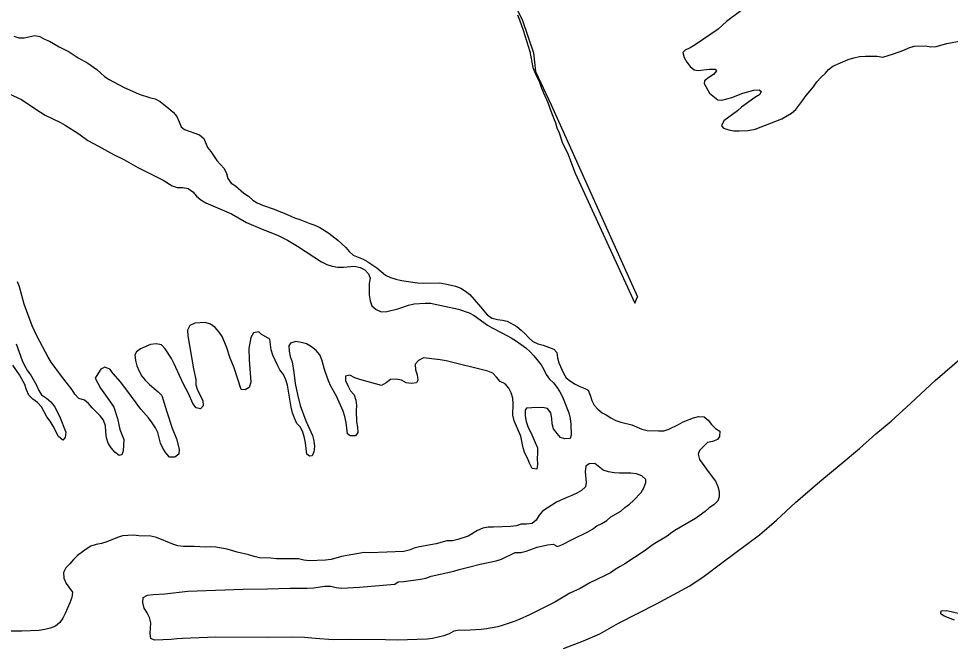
# Model space of a CAD drawing. Extents: x 2290055 to 2389491, y 66597 to 237875.
# Drawn here: x 2337910 to 2340580, y 223372 to 225156 of the extents above; entities that cross this region are included whole.
import ezdxf

# ---------------------------------------------------------------- set-up
doc = ezdxf.new("R2010")
doc.units = 0
for name, color, linetype in [('Exist Hydrographic Lake Shore', 7, 'Continuous'), ('Exist Hydrographic Pond Under 1500 Sq Ft', 7, 'Continuous'), ('Exist Hydrographic River Shore', 7, 'Continuous'), ('Exist Railroad Siding', 7, 'Continuous')]:
    doc.layers.add(name, color=color, linetype=linetype)

msp = doc.modelspace()

# ---------------------------------------------------------------- linework, layer by layer
at = {"layer": 'Exist Hydrographic Lake Shore'}
msp.add_lwpolyline([(2340592, 223432.4), (2340562.5, 223443.9), (2340553.2, 223451.1), (2340554.5, 223459.6), (2340570.5, 223460.5), (2340602.5, 223452.5)], dxfattribs=at)
at = {"layer": 'Exist Hydrographic Pond Under 1500 Sq Ft'}
for points in [[(2339979.7, 225178.5), (2339939.2, 225148), (2339915, 225126.5), (2339849, 225081.6), (2339835, 225073), (2339820, 225065.8), (2339813.5, 225059.2), (2339817.7, 225044.7), (2339825, 225031.3), (2339834.7, 225019), (2339846, 225009.1), (2339858, 225007.5), (2339889.5, 225011.8), (2339906, 225011.5), (2339909.7, 225006.4), (2339901.5, 224995.9), (2339888.5, 224987.9), (2339875.5, 224978.3), (2339875, 224970), (2339890.5, 224943), (2339913.7, 224923.2), (2339925.2, 224922.4), (2339939.7, 224926.1), (2339954.5, 224930.2), (2339985.7, 224942.4), (2340017, 224951.3), (2340032.5, 224952.6), (2340038.2, 224947.9), (2340034, 224938.4), (2340020.2, 224930.6), (2339981.7, 224902.9), (2339970.5, 224892.5), (2339931, 224863), (2339924.7, 224848.7), (2339930.2, 224842.7), (2339945, 224837.9), (2339959.7, 224834.9), (2339975, 224834.5), (2340000, 224835.9), (2340005.7, 224836.4), (2340021.2, 224839.9), (2340097.5, 224869), (2340125.5, 224885.8), (2340137.2, 224895.7), (2340157.7, 224922.5), (2340167.2, 224936.4), (2340187.7, 224961.3), (2340198, 224975), (2340209, 224987.1), (2340222.5, 225000), (2340231.5, 225010.7), (2340243.5, 225020.2), (2340287.7, 225038.8), (2340303.5, 225044.4), (2340320, 225047.8), (2340337.2, 225048.5), (2340371, 225048.8), (2340386.7, 225046.3), (2340402, 225050.2), (2340417.2, 225055.3), (2340447.5, 225066.3), (2340461.7, 225072.5), (2340476.2, 225077.2), (2340508.7, 225078.1), (2340524.5, 225075.7), (2340539.5, 225076), (2340570.2, 225085), (2340615.7, 225093.2)], [(2337896, 225105.7), (2337910.7, 225101), (2337926, 225101.5), (2337956, 225108.2), (2337970.5, 225105), (2337984.5, 225097.5), (2337998.5, 225091.4), (2338026.5, 225075.3), (2338054.7, 225061.1), (2338080.5, 225043.7), (2338108.5, 225028.2), (2338133.7, 225010.6), (2338145.2, 225000), (2338156.5, 224990.4), (2338169, 224982.2), (2338211, 224959.6), (2338255.7, 224940), (2338285.2, 224930.3), (2338301.2, 224926), (2338315.5, 224918.6), (2338340.5, 224898.9), (2338352.5, 224887.9), (2338363, 224875.6), (2338370.2, 224860.9), (2338376, 224846.4), (2338385, 224838.8), (2338428.7, 224822.9), (2338441, 224812.9), (2338451, 224786.7), (2338461.2, 224775.5), (2338478, 224749.3), (2338499, 224727), (2338506, 224712.7), (2338510, 224697.7), (2338518.7, 224684.9), (2338531.7, 224676.9), (2338555.5, 224656.5), (2338569, 224647.4), (2338581, 224635.8), (2338594, 224628.3), (2338609.2, 224621.5), (2338642, 224610.6), (2338656.2, 224604.1), (2338671.2, 224599), (2338700.5, 224585.4), (2338716, 224580.7), (2338744.2, 224569.1)], [(2337858.5, 224952.7), (2337918.5, 224924.2), (2337959, 224896.6), (2337986.2, 224879.7), (2338030, 224858.9), (2338043.7, 224851.3), (2338083, 224826.4), (2338108.5, 224806.8), (2338139, 224791.1), (2338181.5, 224767.1), (2338211.2, 224752.6), (2338252, 224729.7), (2338324, 224693.8), (2338349.7, 224677.1), (2338364.7, 224672.1), (2338380.7, 224672), (2338396.2, 224669.4), (2338409, 224659.5), (2338420, 224647.6), (2338432.5, 224636.8), (2338446.2, 224628.4), (2338520.5, 224596.8), (2338563.2, 224572.1), (2338607.7, 224552.8), (2338651.5, 224535.8), (2338681, 224521.3), (2338709.7, 224504.7), (2338778, 224459.5), (2338793.2, 224451.9), (2338808.2, 224446.9), (2338824.7, 224444.4), (2338841.2, 224444.5), (2338872.5, 224446.6), (2338888.5, 224442.9), (2338902.2, 224436.4), (2338912.5, 224424.9), (2338917.2, 224412.7), (2338915, 224397.3), (2338914.2, 224381.6), (2338915, 224364.5), (2338917.2, 224347.7), (2338922.5, 224332.9), (2338934.7, 224323.1), (2338949.5, 224316.4), (2338965, 224316.9), (2338996.5, 224324.7), (2339027.5, 224334.8), (2339043.2, 224338.8), (2339075.2, 224341), (2339090.5, 224341), (2339170.5, 224323.5), (2339201.5, 224312.9), (2339215.5, 224305.3), (2339254.2, 224277.5), (2339267.2, 224269.8), (2339295.2, 224256)], [(2338744.2, 224569.1), (2338759, 224564.6), (2338773, 224557.6), (2338799, 224541.4), (2338825, 224521.7), (2338847.7, 224500.7), (2338857.2, 224488.5), (2338868.5, 224478.1), (2338897.2, 224467.3), (2338911, 224459.2), (2338936.5, 224441.8), (2338949.5, 224431.8), (2338961.7, 224421), (2338976, 224414.2), (2338991, 224409.5), (2339007, 224406.1), (2339053.5, 224399.3), (2339069.5, 224398.5), (2339116.2, 224399.2), (2339132, 224396.4), (2339162, 224389.5), (2339177.2, 224383.6), (2339191, 224375.7), (2339203, 224366.2), (2339234, 224330.7), (2339254, 224306.1), (2339266.7, 224297.5), (2339282, 224293.8), (2339297, 224292.5), (2339310, 224289.7), (2339337.5, 224273.8), (2339350.2, 224263.8), (2339362.2, 224253), (2339372.7, 224241.4), (2339384, 224231.3), (2339398.2, 224224.4), (2339413, 224220.2), (2339444, 224209.2), (2339452.5, 224199.3), (2339454.2, 224184.2), (2339458.2, 224169.5), (2339471.5, 224140.6), (2339479.7, 224127), (2339492, 224117.3), (2339505.2, 224109.1), (2339518.5, 224101.7), (2339533, 224096.5), (2339542, 224091.2), (2339548.5, 224077.3), (2339553, 224061.9), (2339559.7, 224048.2), (2339570, 224036.8), (2339582.5, 224027), (2339594.2, 224020.9), (2339607.5, 224012.4), (2339622, 224005), (2339636, 223999.9), (2339667, 223992.6), (2339696.2, 223979.6), (2339711.5, 223976.4), (2339743.7, 223974.9), (2339759.2, 223975.5), (2339773.7, 223979.7), (2339801, 223992.9), (2339814.5, 224000.7), (2339844, 224011.9), (2339859, 224016.1), (2339874.7, 224015.1), (2339886.7, 224005.6), (2339896.2, 223993.1), (2339907, 223982.2), (2339919.7, 223974.1), (2339919, 223958.7), (2339912.7, 223950.7), (2339898.7, 223944.8), (2339884, 223941.5), (2339861.2, 223918.5), (2339857.5, 223908), (2339861.2, 223892.9), (2339888.7, 223854.6), (2339907.5, 223830.5), (2339913.7, 223815.8), (2339917.5, 223800.8), (2339918.2, 223785.7), (2339914, 223774.6), (2339902.7, 223763.1), (2339889.2, 223754.6), (2339877.5, 223743.8), (2339850.2, 223724.3), (2339795.2, 223692.5), (2339782.2, 223683.9), (2339769.2, 223673.6), (2339728.7, 223648.9), (2339703.2, 223629.9), (2339674.7, 223612.3), (2339647.7, 223594.2), (2339633.7, 223586.5), (2339619.5, 223577.6), (2339606.2, 223568.6)], [(2338459.7, 224280.6), (2338445, 224285.5), (2338414.7, 224283.8), (2338401, 224277.2), (2338393.7, 224263.7), (2338394.7, 224247), (2338411.2, 224152.8), (2338417.5, 224122.4), (2338418.2, 224107), (2338422.5, 224091.4), (2338437.5, 224062.3), (2338439, 224046.8), (2338431.5, 224038.2), (2338419, 224040.6), (2338409.2, 224053.1), (2338396.5, 224082.1), (2338381.7, 224110.9), (2338356.2, 224167.4), (2338348.5, 224182.2), (2338330.2, 224210.3), (2338319.5, 224221.1), (2338304.2, 224224.3), (2338288, 224222.8), (2338259.7, 224210.2), (2338247.5, 224201.3), (2338242.7, 224192.8), (2338244.5, 224177), (2338249, 224161.8), (2338255.2, 224146), (2338263, 224132.2), (2338272.7, 224120.1), (2338285, 224108.2), (2338310, 224087.1), (2338320.7, 224075.9), (2338335, 224029.7), (2338350.5, 223982.9), (2338362, 223952.2), (2338369.7, 223922.4), (2338369.2, 223907.8), (2338357.5, 223899.2), (2338342, 223899.8), (2338332.2, 223912.1), (2338323.5, 223925.1), (2338316.5, 223939.6), (2338308.7, 223969.9), (2338302, 223983.6), (2338293, 223998.3), (2338282.2, 224012.3), (2338260.2, 224037.6), (2338220.5, 224091.5), (2338202, 224115.2), (2338181.2, 224139.2), (2338171.7, 224151.4), (2338157.5, 224157.4), (2338145.7, 224151.4), (2338136.7, 224138.6), (2338129.7, 224125.9), (2338144.2, 224097), (2338173.7, 224057.2), (2338182.5, 224042.9), (2338193.5, 224010.3), (2338199.7, 223979.2), (2338211.7, 223950.3), (2338209.5, 223918.2), (2338206, 223906), (2338198.2, 223904.2), (2338186, 223913.5), (2338175.5, 223926.2), (2338166.7, 223939.7), (2338162, 223954.6), (2338159.7, 223971.8), (2338159, 223989.2), (2338153.7, 224005.6), (2338144, 224018.4), (2338120.7, 224040.8), (2338110.5, 224053.6), (2338098.5, 224063.1), (2338082.7, 224067.7), (2338071.5, 224080), (2338063.2, 224092.9), (2338032.7, 224131.8), (2338003.2, 224172.2), (2337994.7, 224185.8), (2337963, 224245.6), (2337949, 224275.6), (2337925.7, 224338.4), (2337912.5, 224387.4), (2337907.2, 224402.2)], [(2338762.7, 224205.7), (2338749.7, 224215.7), (2338735.5, 224224.3), (2338720, 224228.5), (2338704.2, 224230.6), (2338689.2, 224226.1), (2338684.5, 224218.5), (2338685.5, 224202.9), (2338688.2, 224188), (2338694, 224173.1), (2338699, 224142.5), (2338702.7, 224110.9), (2338709, 224079), (2338717.2, 224047.8), (2338733.5, 224003.9), (2338752, 223961.7), (2338756.5, 223946.7), (2338757.5, 223930.2), (2338755.7, 223915.3), (2338751.2, 223903.1), (2338743.5, 223902.9), (2338736.2, 223908.3), (2338732.5, 223940.5), (2338729.5, 223955.2), (2338724.2, 223971.1), (2338718, 223985.2), (2338707.2, 223995.8), (2338700.5, 224011), (2338695.2, 224026.8), (2338691.5, 224042.9), (2338680.2, 224105.7), (2338675.7, 224121.5), (2338669, 224136.8), (2338659, 224150), (2338651.5, 224163.1), (2338638.7, 224192.1), (2338633.7, 224207.1), (2338629.5, 224237.3), (2338605.2, 224252.4), (2338598.2, 224258.8), (2338582.7, 224255.9), (2338575.2, 224242.4), (2338569.5, 224210.8), (2338570.7, 224178.1), (2338575.7, 224114.3), (2338571, 224099.3), (2338559, 224092.8), (2338548.2, 224093.7), (2338528, 224155.7), (2338516.5, 224183.7), (2338505.7, 224216), (2338493, 224245), (2338484.5, 224257.9), (2338473, 224271), (2338459.7, 224280.6)], [(2339295.2, 224256), (2339322, 224241.2), (2339336.5, 224232), (2339363.5, 224212.6), (2339376.2, 224201.7), (2339387, 224190.3), (2339407.2, 224164), (2339415, 224151), (2339422.2, 224136.8), (2339431.2, 224123.6), (2339442.5, 224112.6), (2339452.2, 224100.6), (2339461.2, 224087.1), (2339468.5, 224072.3), (2339486.7, 224026.2), (2339491, 224010.8), (2339492.7, 223994.3), (2339493.7, 223962.5), (2339490.5, 223953.5), (2339475, 223952.4), (2339463.2, 223956.3), (2339453, 223967.9), (2339443.2, 223980.8), (2339439.5, 223995.4), (2339438.5, 224010.9), (2339435.2, 224026.4), (2339426.2, 224039.1), (2339411.2, 224042.2), (2339380.5, 224041.2), (2339365.5, 224039.8), (2339361.5, 224034.7), (2339362.2, 224018.5), (2339365, 224001.4), (2339370.2, 223985.1), (2339378.2, 223970.5), (2339396.7, 223926.2), (2339397.5, 223911.1), (2339396.2, 223895.4), (2339397, 223878.9), (2339395.5, 223865.3), (2339382.2, 223867.5), (2339374, 223882), (2339368.5, 223896.3), (2339361.2, 223910.9), (2339356, 223926.5), (2339349.2, 223959.7), (2339330.7, 224004), (2339326, 224019.8), (2339327.5, 224052.1), (2339326.2, 224068.5), (2339321.5, 224084.1), (2339314.7, 224097.7), (2339304.2, 224109.8), (2339289.7, 224116.3), (2339280, 224129), (2339269.5, 224140.3), (2339254.7, 224146.3), (2339135.7, 224175.3), (2339118, 224178.9), (2339070, 224184.6), (2339055.7, 224177), (2339046.5, 224166.3), (2339047.5, 224150.1), (2339052, 224135.4), (2339054.5, 224120.1), (2339050.5, 224112.5), (2339036, 224110.3), (2339020.5, 224112.2), (2339007.7, 224120.6), (2338991.7, 224123.3), (2338975.7, 224122), (2338963.5, 224112.4), (2338950, 224104.7), (2338887.5, 224122), (2338873.5, 224127.4), (2338859.5, 224134.3), (2338847, 224131.4), (2338847, 224119.1), (2338853.5, 224104.6), (2338861.5, 224090.1), (2338872, 224078.2), (2338876.7, 224062.9), (2338878.2, 224047.9), (2338877.5, 224032.8), (2338878.7, 224001), (2338881.5, 223985.7), (2338882.5, 223970.6), (2338875.2, 223961.1), (2338860, 223960.6), (2338852.5, 223966.3), (2338849.2, 223999), (2338845.2, 224015.8), (2338840, 224031.7), (2338821.2, 224074.1), (2338804.7, 224103), (2338798.2, 224118.3), (2338787.2, 224148), (2338779, 224178.6), (2338773.7, 224193), (2338762.7, 224205.7)], [(2337903.2, 224224.2), (2337920.5, 224176.8), (2337927, 224162.4), (2337935.5, 224147.3), (2337945.2, 224134.4), (2337961, 224105.6), (2337967.5, 224090.8), (2337976, 224077.8), (2337989.7, 224068.3), (2338002.2, 224058.1), (2338013.2, 224044.7), (2338027.5, 224016.7), (2338045, 223971.4), (2338043.2, 223955.9), (2338037, 223948.5), (2338024.5, 223958.8), (2338008.5, 223988.7), (2338000.2, 224002.5), (2337991.2, 224015.1), (2337975.2, 224044.2), (2337964.5, 224056.6), (2337951, 224065.8), (2337939, 224076.9), (2337932.7, 224092.3), (2337927.5, 224108.2), (2337912.2, 224135.9), (2337893.2, 224162.9)], [(2338886.7, 223526.8), (2338988.5, 223536), (2338998.2, 223542.7), (2339013.7, 223543.6), (2339061.7, 223549.9), (2339077.5, 223552.9), (2339092.5, 223559.1), (2339157.5, 223573), (2339173, 223578.1), (2339203.2, 223584.9), (2339233, 223593), (2339279, 223602.7), (2339294, 223607.4), (2339333.5, 223626.1), (2339349.2, 223626.7), (2339365, 223630.7), (2339396.5, 223641.3), (2339426.2, 223648.6), (2339442, 223650.5), (2339454.5, 223644), (2339469.2, 223649.4), (2339498, 223664.4), (2339541.5, 223685.7), (2339554.7, 223693.6), (2339567.5, 223702.7), (2339581.7, 223709.4), (2339595.5, 223717.7), (2339607.2, 223728.5), (2339635.5, 223745), (2339647.7, 223755.3), (2339660.5, 223764.5), (2339672.5, 223775.9), (2339694.2, 223798.7), (2339702, 223812.1), (2339708, 223826.7), (2339707.5, 223835.3), (2339695.7, 223846.1), (2339681, 223851.5), (2339665, 223853.3), (2339632, 223853.6), (2339616.7, 223855.1), (2339600.5, 223857.9), (2339585.2, 223862.2), (2339561, 223881.3), (2339545, 223880.3), (2339535.7, 223873.6), (2339534, 223857.8), (2339536.5, 223827.3), (2339534.5, 223815), (2339523, 223804.2), (2339509.7, 223796.9), (2339495.5, 223790.1), (2339480.7, 223784.2), (2339452, 223770.2), (2339425, 223753.7), (2339411.7, 223744.5), (2339401.5, 223733.1), (2339393, 223719.3), (2339381.5, 223709.1), (2339366, 223707.7), (2339350.7, 223707.5), (2339336, 223702.4), (2339320.5, 223700.8), (2339271.2, 223699), (2339256, 223699.2), (2339240.2, 223696.3), (2339225, 223689.6), (2339198, 223673.2), (2339169, 223663.4), (2339153.5, 223660.2), (2339137.5, 223659.6), (2339106.5, 223651), (2339059, 223642.9), (2339043.7, 223639.2), (2339029.2, 223633.4), (2339014, 223628.9), (2338916.7, 223625.1), (2338900, 223626.2), (2338835.7, 223615.4), (2338806, 223606.5), (2338789.5, 223604.9), (2338742.5, 223603), (2338727.5, 223604.7), (2338712.5, 223608.1), (2338649.5, 223608), (2338632.7, 223609.9), (2338600.5, 223611.1), (2338585.5, 223614.8), (2338569.5, 223620), (2338536.7, 223627.4), (2338507.5, 223635.6), (2338475, 223641.4), (2338460, 223642.4), (2338445, 223642), (2338414.5, 223644), (2338382.2, 223643.2), (2338366, 223645.4), (2338351.5, 223649.9)], [(2338351.5, 223649.9), (2338305.5, 223669.2), (2338288.5, 223673.4), (2338254.7, 223674.4), (2338239, 223675.8), (2338222.5, 223675.6), (2338207.7, 223674), (2338193, 223669.4), (2338163, 223656.8), (2338147.2, 223652.5), (2338132, 223649.5), (2338117, 223644.2), (2338104, 223636.4), (2338079, 223617.4), (2338067.2, 223606.3), (2338056.7, 223593.8), (2338045.7, 223582.5), (2338039, 223568.9), (2338039.7, 223552.9), (2338046, 223537.6), (2338064.5, 223513), (2338062.7, 223497.7), (2338057.2, 223482.3), (2338043.7, 223451.4), (2338036.5, 223437.8), (2338028, 223425.4), (2338015.5, 223415.5), (2338000.5, 223409.2), (2337984.7, 223405.5), (2337968.7, 223403), (2337918.7, 223400.6), (2337852.7, 223401.1)], [(2339606.2, 223568.6), (2339591.2, 223560.1), (2339547.2, 223539.6), (2339519, 223523.7), (2339489.5, 223509.7), (2339446.7, 223484.2), (2339374, 223448.3), (2339344.7, 223434.4), (2339330, 223428.6), (2339298.5, 223417.9), (2339283.2, 223413.7), (2339251, 223407.3), (2339236, 223405.4), (2339188.2, 223402.5), (2339173.2, 223403.8), (2339157.5, 223401.4), (2339143.5, 223393.6), (2339129, 223387.2), (2339096, 223380.2), (2339081, 223378), (2338996, 223374.9), (2338961.5, 223376.1), (2338861.2, 223377.5), (2338811.2, 223376.5), (2338761, 223379.6), (2338729.2, 223382.6), (2338696.2, 223383.8), (2338625.5, 223382.6), (2338475.5, 223383.6), (2338379.7, 223380.3), (2338363.7, 223379.4), (2338347.2, 223377.4), (2338299.5, 223375.6), (2338289.2, 223380.2), (2338287, 223393.9), (2338289, 223425.1), (2338285.2, 223439.9), (2338278, 223454), (2338270, 223467.3), (2338265.7, 223483.1), (2338267.2, 223497.6), (2338279.5, 223504.2), (2338295.7, 223506.3), (2338328.7, 223507.6), (2338395, 223515.2), (2338554, 223521.1), (2338623.2, 223522.3), (2338687.5, 223524.4), (2338736.7, 223524.4), (2338755, 223525.3), (2338788, 223530), (2338804.5, 223530.2), (2338820.5, 223526.4), (2338835.7, 223524.2), (2338886.7, 223526.8)]]:
    msp.add_lwpolyline(points, dxfattribs=at)
at = {"layer": 'Exist Hydrographic River Shore'}
for points in [[(2339134.7, 225489.4), (2339194.4, 225418.2), (2339228.2, 225359.5), (2339264.9, 225318.4), (2339314.8, 225231.8), (2339354.4, 225151), (2339385.2, 225058.6), (2339391.1, 225004.3), (2339436.6, 224908.9), (2339684, 224359.1)], [(2339339.5, 225166.9), (2339345.2, 225152.4), (2339355.7, 225123.1), (2339374.7, 225061.8), (2339378.2, 225046.9), (2339383.7, 225016), (2339390.2, 225000), (2339403.2, 224973.9), (2339408, 224959.5), (2339414.2, 224944), (2339427, 224916.4), (2339437, 224886.6), (2339448.7, 224857.9), (2339452.7, 224843), (2339459, 224828.6), (2339469.2, 224799.5), (2339482.7, 224771.7), (2339505, 224713.7), (2339676.1, 224341.3), (2339684, 224359.1)]]:
    msp.add_lwpolyline(points, dxfattribs=at)
at = {"layer": 'Exist Railroad Siding'}
msp.add_lwpolyline([(2339471.4, 223351.1), (2339528.5, 223373.4), (2339576.2, 223393), (2339629.4, 223424.3), (2339737.7, 223479.6), (2339833.5, 223531.3), (2339874.4, 223558.9), (2339925.1, 223597), (2340033.8, 223677.5), (2340082.3, 223719.4), (2340136.1, 223769.5), (2340205.9, 223830.3), (2340267.9, 223880.7), (2340320, 223924.8), (2340366.6, 223966.7), (2340411.1, 224002.6), (2340467.1, 224054.7), (2340536.4, 224119.5), (2340689.4, 224251.6)], dxfattribs=at)

doc.saveas('drawing.dxf')
